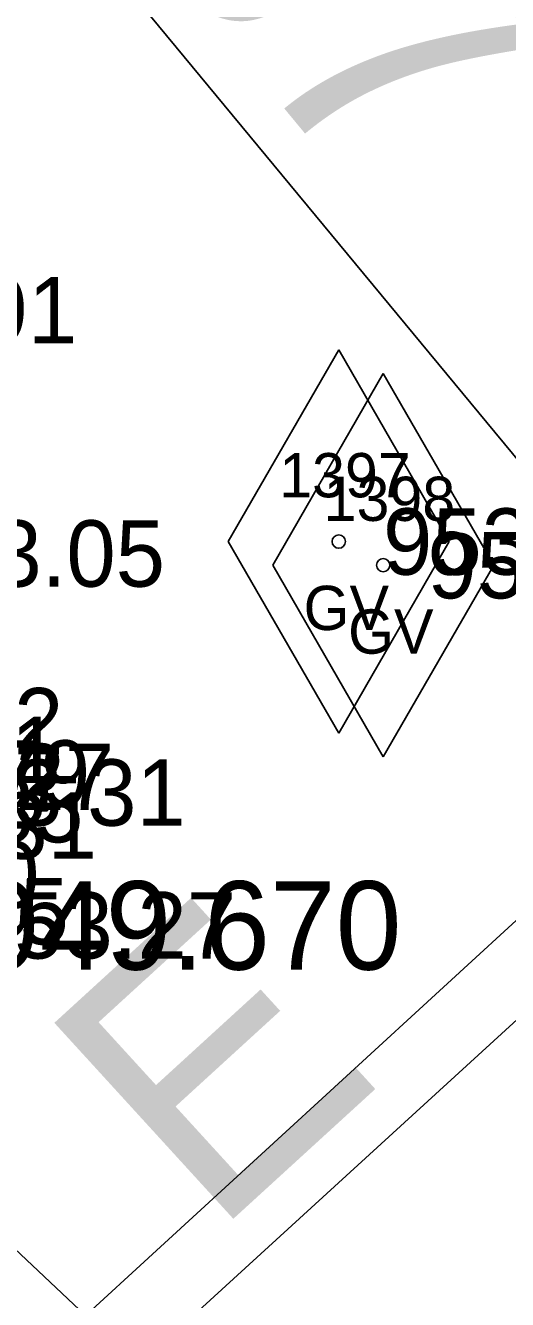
# Model space of a CAD drawing. Extents: x 1575382 to 1578175, y 1099175 to 1101955.
# Drawn here: x 1576392.13 to 1576403.03, y 1099594.42 to 1099623.22 of the extents above; entities that cross this region are included whole.
import ezdxf

# ---------------------------------------------------------------- set-up
doc = ezdxf.new("R2010")
doc.units = 0
for name, color, linetype in [('RD_EX_DR_Pipe', 7, 'Continuous'), ('RD_EX_TX_Conc_ELEV', 7, 'Continuous'), ('RD_EX_TX_DR_Inlet_ELEV', 7, 'Continuous'), ('RD_EX_TX_Road_ELEV', 7, 'Continuous'), ('RD_EX_TX_UT_ELEV', 7, 'Continuous'), ('RD_EX_UT', 7, 'Continuous'), ('RD_EX_UT_txCode', 7, 'Continuous'), ('RD_HC_Cl', 7, 'Continuous'), ('RD_HC_Data', 7, 'Continuous'), ('RD_SMD_Locator', 7, 'Continuous'), ('RD_TX_Pipe_ElevEX', 7, 'Continuous')]:
    doc.layers.add(name, color=color, linetype=linetype)

msp = doc.modelspace()

# ---------------------------------------------------------------- linework, layer by layer
at = {"layer": 'RD_EX_DR_Pipe'}
msp.add_lwpolyline([(1576364.841, 1099525.95), (1576408.84, 1099579.579), (1576408.84, 1099579.579), (1576384.131, 1099602.876), (1576384.131, 1099602.876), (1576335.971, 1099659.822), (1576335.971, 1099659.822), (1576168.711, 1099756.104)], dxfattribs=at)
at = {"layer": 'RD_EX_UT'}
for p, q in [((1576173.795, 1099392.654), (1576417.784, 1099616.336)), ((1576396.713, 1099611.552), (1576399.213, 1099615.882)), ((1576399.213, 1099615.882), (1576401.713, 1099611.552)), ((1576397.718, 1099611.018), (1576400.218, 1099615.348)), ((1576400.218, 1099615.348), (1576402.718, 1099611.018)), ((1576396.713, 1099611.552), (1576399.213, 1099607.222)), ((1576399.213, 1099607.222), (1576401.713, 1099611.552)), ((1576397.718, 1099611.018), (1576400.218, 1099606.688)), ((1576400.218, 1099606.688), (1576402.718, 1099611.018))]:
    msp.add_line(p, q, dxfattribs=at)
at = {"layer": 'RD_HC_Cl'}
for p, q in [((1576381.905, 1099639.186), (1576414.585, 1099599.722)), ((1576355.507, 1099557.135), (1576409.214, 1099606.208))]:
    msp.add_line(p, q, dxfattribs=at)
at = {"layer": 'RD_SMD_Locator'}
for centre in [(1576399.213, 1099611.552), (1576400.218, 1099611.018)]:
    msp.add_circle(centre, 0.15, dxfattribs=at)

# ---------------------------------------------------------------- texts
at = {"layer": 'RD_EX_TX_Conc_ELEV'}
for s, p in [('953.22', (1576386.849, 1099606.742)), ('953.81', (1576386.774, 1099606.092)), ('953.79', (1576387.456, 1099605.559)), ('953.27', (1576387.995, 1099605.484)), ('953.85', (1576387.302, 1099604.753)), ('953.31', (1576387.61, 1099604.382)), ('953.30', (1576386.308, 1099603.269))]:
    msp.add_text(s, height=1.5, dxfattribs=at).set_placement(p)
at = {"layer": 'RD_EX_TX_DR_Inlet_ELEV'}
msp.add_text('EL=953.27', height=1.5, dxfattribs=at).set_placement((1576387.131, 1099602.126))
at = {"layer": 'RD_EX_TX_Road_ELEV'}
for s, p in [('952.91', (1576387.165, 1099616.031)), ('953.05', (1576389.149, 1099610.532)), ('953.31', (1576389.618, 1099605.129)), ('953.35', (1576386.974, 1099602.447))]:
    msp.add_text(s, height=1.5, dxfattribs=at).set_placement(p)
at = {"layer": 'RD_EX_TX_UT_ELEV'}
for s, p in [('953.48', (1576400.213, 1099610.802)), ('953.51', (1576401.218, 1099610.268))]:
    msp.add_text(s, height=1.5, dxfattribs=at).set_placement(p)
at = {"layer": 'RD_EX_UT_txCode'}
for s, p in [('1397', (1576397.866, 1099612.552)), ('1398', (1576398.871, 1099612.018)), ('GV', (1576398.417, 1099609.552)), ('GV', (1576399.423, 1099609.018))]:
    msp.add_text(s, height=1, dxfattribs=at).set_placement(p)
at = {"layer": 'RD_HC_Data'}
for s, rotation, p in [('S 39%%d 37\' 44" E', 309.6289, (1576380.227, 1099642.779)), ('N 47%%d 34\' 54" E', 42.4183, (1576360.115, 1099562.699))]:
    msp.add_text(s, height=6, rotation=rotation, dxfattribs=at).set_placement(p)
at = {"layer": 'RD_TX_Pipe_ElevEX'}
msp.add_text('EL=949.670', height=2, dxfattribs=at).set_placement((1576386.131, 1099601.876))
msp.add_text('EL=949.670', height=2, dxfattribs=at).set_placement((1576386.131, 1099601.876))

doc.saveas('drawing.dxf')
